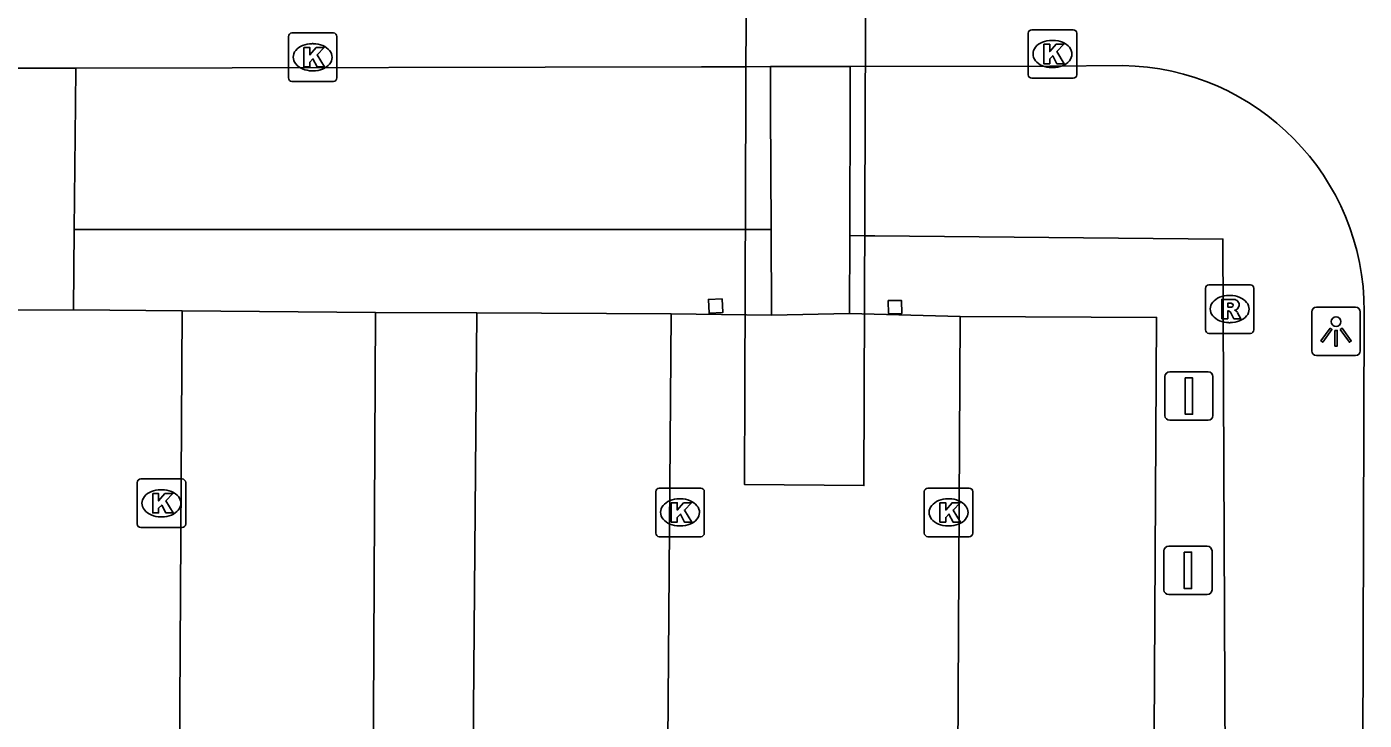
# Model space of a CAD drawing. Extents: x 161477 to 163040, y 383680 to 384868.
# Drawn here: x 161861.91 to 161889.46, y 384099.66 to 384113.94 of the extents above; entities that cross this region are included whole.
import ezdxf

# ---------------------------------------------------------------- set-up
doc = ezdxf.new("R2010")
doc.units = 0
for name, color, linetype in [('IMGEO_Dek', 7, 'Continuous'), ('IMGEO_Groenvoorziening', 7, 'Continuous'), ('IMGEO_Kolk', 7, 'Continuous'), ('IMGEO_Lichtpunt', 7, 'Continuous'), ('IMGEO_Parkeervlak_open', 7, 'Continuous'), ('IMGEO_Pijler', 7, 'Continuous'), ('IMGEO_Rijbaan_lokaal_open', 7, 'Continuous'), ('IMGEO_Rioolput', 7, 'Continuous'), ('IMGEO_Verkeersbordpaal', 7, 'Continuous'), ('IMGEO_Voetpad_gesloten', 7, 'Continuous'), ('IMGEO_Voetpad_open', 7, 'Continuous')]:
    doc.layers.add(name, color=color, linetype=linetype)

msp = doc.modelspace()

# ---------------------------------------------------------------- linework, layer by layer
at = {"layer": 'IMGEO_Dek'}
msp.add_lwpolyline([(161879.273, 384136.604), (161876.803, 384136.603), (161876.693, 384104.521), (161879.156, 384104.495)], close=True, dxfattribs=at)
at = {"layer": 'IMGEO_Groenvoorziening'}
for points in [[(161877.245, 384109.77), (161876.711, 384109.77), (161876.209, 384109.77), (161863.262, 384109.77), (161862.887, 384109.77)], [(161878.863, 384109.643), (161879.175, 384109.64), (161879.379, 384109.638), (161886.549, 384109.572), (161886.651, 384086.418), (161886.653, 384085.9)], [(161876.234, 384108.344), (161876.249, 384108.061), (161875.966, 384108.046), (161875.951, 384108.329), (161876.234, 384108.344)], [(161879.661, 384108.033), (161879.656, 384108.306), (161879.929, 384108.311), (161879.934, 384108.038), (161879.661, 384108.033)]]:
    msp.add_lwpolyline(points, dxfattribs=at)
at = {"layer": 'IMGEO_Kolk'}
for p, q in [((161867.299, 384112.891), (161867.299, 384113.743)), ((161867.374, 384113.817), (161868.226, 384113.817)), ((161868.3, 384113.743), (161868.3, 384112.891)), ((161882.538, 384112.958), (161882.538, 384113.81)), ((161882.613, 384113.884), (161883.465, 384113.884)), ((161883.539, 384113.81), (161883.539, 384112.958)), ((161867.787, 384113.597), (161867.812, 384113.597)), ((161883.026, 384113.664), (161883.051, 384113.664)), ((161867.81, 384113.037), (161867.785, 384113.037)), ((161883.465, 384112.884), (161882.613, 384112.884)), ((161883.049, 384113.104), (161883.024, 384113.104)), ((161868.226, 384112.817), (161867.374, 384112.817)), ((161864.259, 384104.632), (161865.111, 384104.632)), ((161864.184, 384103.706), (161864.184, 384104.558)), ((161864.672, 384104.412), (161864.697, 384104.412)), ((161865.185, 384104.558), (161865.185, 384103.706)), ((161874.866, 384103.518), (161874.866, 384104.37)), ((161874.941, 384104.444), (161875.793, 384104.444)), ((161875.867, 384104.37), (161875.867, 384103.518)), ((161880.398, 384103.518), (161880.398, 384104.37)), ((161880.473, 384104.444), (161881.325, 384104.444)), ((161881.399, 384104.37), (161881.399, 384103.518)), ((161875.354, 384104.224), (161875.379, 384104.224)), ((161880.886, 384104.224), (161880.911, 384104.224)), ((161864.695, 384103.852), (161864.67, 384103.852)), ((161865.111, 384103.632), (161864.259, 384103.632)), ((161875.377, 384103.664), (161875.352, 384103.664)), ((161880.909, 384103.664), (161880.884, 384103.664)), ((161875.793, 384103.444), (161874.941, 384103.444)), ((161881.325, 384103.444), (161880.473, 384103.444))]:
    msp.add_line(p, q, dxfattribs=at)
for points in [[(161867.299, 384112.891), (161867.299, 384113.743)], [(161867.374, 384113.817), (161868.226, 384113.817)], [(161868.3, 384113.743), (161868.3, 384112.891)], [(161882.538, 384112.958), (161882.538, 384113.81)], [(161882.613, 384113.884), (161883.465, 384113.884)], [(161883.539, 384113.81), (161883.539, 384112.958)], [(161867.62, 384113.517), (161867.743, 384113.517), (161867.743, 384113.366), (161867.873, 384113.517), (161868.037, 384113.517), (161867.891, 384113.366), (161868.044, 384113.117), (161867.892, 384113.117), (161867.807, 384113.281), (161867.743, 384113.214), (161867.743, 384113.117), (161867.62, 384113.117), (161867.62, 384113.517)], [(161882.859, 384113.584), (161882.982, 384113.584), (161882.982, 384113.433), (161883.112, 384113.584), (161883.276, 384113.584), (161883.13, 384113.433), (161883.283, 384113.184), (161883.131, 384113.184), (161883.046, 384113.348), (161882.982, 384113.281), (161882.982, 384113.184), (161882.859, 384113.184), (161882.859, 384113.584)], [(161883.465, 384112.884), (161882.613, 384112.884)], [(161868.226, 384112.817), (161867.374, 384112.817)], [(161864.259, 384104.632), (161865.111, 384104.632)], [(161864.184, 384103.706), (161864.184, 384104.558)], [(161865.185, 384104.558), (161865.185, 384103.706)], [(161874.866, 384103.518), (161874.866, 384104.37)], [(161874.941, 384104.444), (161875.793, 384104.444)], [(161875.867, 384104.37), (161875.867, 384103.518)], [(161880.398, 384103.518), (161880.398, 384104.37)], [(161880.473, 384104.444), (161881.325, 384104.444)], [(161881.399, 384104.37), (161881.399, 384103.518)], [(161864.505, 384104.332), (161864.628, 384104.332), (161864.628, 384104.181), (161864.758, 384104.332), (161864.922, 384104.332), (161864.776, 384104.181), (161864.929, 384103.932), (161864.777, 384103.932), (161864.692, 384104.096), (161864.628, 384104.029), (161864.628, 384103.932), (161864.505, 384103.932), (161864.505, 384104.332)], [(161875.187, 384104.144), (161875.31, 384104.144), (161875.31, 384103.993), (161875.44, 384104.144), (161875.604, 384104.144), (161875.458, 384103.993), (161875.611, 384103.744), (161875.459, 384103.744), (161875.374, 384103.908), (161875.31, 384103.841), (161875.31, 384103.744), (161875.187, 384103.744), (161875.187, 384104.144)], [(161880.719, 384104.144), (161880.842, 384104.144), (161880.842, 384103.993), (161880.972, 384104.144), (161881.136, 384104.144), (161880.99, 384103.993), (161881.143, 384103.744), (161880.991, 384103.744), (161880.906, 384103.908), (161880.842, 384103.841), (161880.842, 384103.744), (161880.719, 384103.744), (161880.719, 384104.144)], [(161865.111, 384103.632), (161864.259, 384103.632)], [(161875.793, 384103.444), (161874.941, 384103.444)], [(161881.325, 384103.444), (161880.473, 384103.444)]]:
    msp.add_lwpolyline(points, dxfattribs=at)
for centre, start, end in [((161867.376, 384113.741), 91.552, 178.448), ((161867.376, 384113.741), 91.552, 178.448), ((161868.224, 384113.741), 1.552, 88.448), ((161868.224, 384113.741), 1.552, 88.448), ((161882.615, 384113.808), 91.552, 178.448), ((161882.615, 384113.808), 91.552, 178.448), ((161883.463, 384113.808), 1.552, 88.448), ((161883.463, 384113.808), 1.552, 88.448), ((161867.376, 384112.893), 181.552, 268.448), ((161867.376, 384112.893), 181.552, 268.448), ((161868.224, 384112.893), 271.552, 358.448), ((161868.224, 384112.893), 271.552, 358.448), ((161882.615, 384112.96), 181.552, 268.448), ((161882.615, 384112.96), 181.552, 268.448), ((161883.463, 384112.96), 271.552, 358.448), ((161883.463, 384112.96), 271.552, 358.448), ((161864.261, 384104.556), 91.552, 178.448), ((161864.261, 384104.556), 91.552, 178.448), ((161865.109, 384104.556), 1.552, 88.448), ((161865.109, 384104.556), 1.552, 88.448), ((161874.943, 384104.368), 91.552, 178.448), ((161874.943, 384104.368), 91.552, 178.448), ((161875.791, 384104.368), 1.552, 88.448), ((161875.791, 384104.368), 1.552, 88.448), ((161880.475, 384104.368), 91.552, 178.448), ((161880.475, 384104.368), 91.552, 178.448), ((161881.323, 384104.368), 1.552, 88.448), ((161881.323, 384104.368), 1.552, 88.448), ((161864.261, 384103.708), 181.552, 268.448), ((161864.261, 384103.708), 181.552, 268.448), ((161865.109, 384103.708), 271.552, 358.448), ((161865.109, 384103.708), 271.552, 358.448), ((161874.943, 384103.52), 181.552, 268.448), ((161874.943, 384103.52), 181.552, 268.448), ((161875.791, 384103.52), 271.552, 358.448), ((161875.791, 384103.52), 271.552, 358.448), ((161880.475, 384103.52), 181.552, 268.448), ((161880.475, 384103.52), 181.552, 268.448), ((161881.323, 384103.52), 271.552, 358.448), ((161881.323, 384103.52), 271.552, 358.448)]:
    msp.add_arc(centre, 0.0765, start, end, dxfattribs=at)
for centre, major_axis, ratio, start_param, end_param in [((161867.786, 384113.317), (-0.387, 0.002), 0.722429, 4.712389, 7.853982), ((161867.811, 384113.317), (-0.39, 0.002), 0.717154, 1.570796, 4.712389), ((161883.025, 384113.384), (-0.387, 0.002), 0.722429, 4.712389, 7.853982), ((161883.05, 384113.384), (-0.39, 0.002), 0.717154, 1.570796, 4.712389), ((161864.671, 384104.132), (-0.387, 0.002), 0.722429, 4.712389, 7.853982), ((161864.696, 384104.132), (-0.39, 0.002), 0.717154, 1.570796, 4.712389), ((161875.353, 384103.944), (-0.387, 0.002), 0.722429, 4.712389, 7.853982), ((161875.378, 384103.944), (-0.39, 0.002), 0.717154, 1.570796, 4.712389), ((161880.885, 384103.944), (-0.387, 0.002), 0.722429, 4.712389, 7.853982), ((161880.91, 384103.944), (-0.39, 0.002), 0.717154, 1.570796, 4.712389)]:
    msp.add_ellipse(centre, major_axis=major_axis, ratio=ratio, start_param=start_param, end_param=end_param, dxfattribs=at)
at = {"layer": 'IMGEO_Lichtpunt'}
for p, q in [((161888.382, 384108.075), (161888.382, 384107.268)), ((161888.382, 384108.075), (161888.382, 384107.268)), ((161889.284, 384108.17), (161888.476, 384108.17)), ((161889.284, 384108.17), (161888.476, 384108.17)), ((161889.378, 384107.268), (161889.378, 384108.075)), ((161889.378, 384107.268), (161889.378, 384108.075)), ((161888.476, 384107.174), (161889.284, 384107.174)), ((161888.476, 384107.174), (161889.284, 384107.174))]:
    msp.add_line(p, q, dxfattribs=at)
for points in [[(161888.756, 384107.739), (161888.795, 384107.711), (161888.607, 384107.449), (161888.569, 384107.476), (161888.756, 384107.739)], [(161888.858, 384107.691), (161888.905, 384107.691), (161888.905, 384107.369), (161888.858, 384107.369), (161888.858, 384107.691)], [(161888.968, 384107.711), (161889.006, 384107.738), (161889.193, 384107.476), (161889.154, 384107.448), (161888.968, 384107.711)]]:
    msp.add_lwpolyline(points, dxfattribs=at)
msp.add_circle((161888.881, 384107.873), 0.0994, dxfattribs=at)
for centre, start, end in [((161888.476, 384108.075), 90, 180), ((161888.476, 384108.075), 90, 180), ((161889.284, 384108.075), 0, 90), ((161889.284, 384108.075), 0, 90), ((161888.476, 384107.268), 180, 270), ((161888.476, 384107.268), 180, 270), ((161889.284, 384107.268), 270, 0), ((161889.284, 384107.268), 270, 360)]:
    msp.add_arc(centre, 0.0946, start, end, dxfattribs=at)
at = {"layer": 'IMGEO_Parkeervlak_open'}
for points in [[(161865.109, 384108.094), (161869.092, 384108.06)], [(161869.092, 384108.06), (161868.986, 384086.03)], [(161869.092, 384108.06), (161871.18, 384108.052)], [(161870.995, 384086), (161871.18, 384108.052)], [(161871.18, 384108.052), (161875.182, 384108.036)], [(161881.137, 384107.98), (161885.184, 384107.959), (161885.057, 384085.903)]]:
    msp.add_lwpolyline(points, dxfattribs=at)
at = {"layer": 'IMGEO_Pijler'}
for points in [[(161876.234, 384108.344), (161875.951, 384108.329), (161875.966, 384108.046), (161876.249, 384108.061)], [(161879.929, 384108.311), (161879.656, 384108.306), (161879.661, 384108.033), (161879.934, 384108.038)]]:
    msp.add_lwpolyline(points, close=True, dxfattribs=at)
at = {"layer": 'IMGEO_Rijbaan_lokaal_open'}
for points in [[(161861.227, 384113.093), (161862.92, 384113.093)], [(161862.92, 384113.093), (161875.81, 384113.122), (161876.723, 384113.123), (161877.229, 384113.124)], [(161877.229, 384113.124), (161878.874, 384113.126)], [(161878.874, 384113.126), (161882.985, 384113.134), (161884.487, 384113.144)], [(161861.241, 384108.112), (161862.871, 384108.116)], [(161862.871, 384108.116), (161865.109, 384108.094)], [(161865.109, 384108.094), (161864.979, 384086.045), (161868.986, 384086.03)], [(161870.995, 384086), (161875.01, 384085.96), (161875.182, 384108.036)], [(161875.182, 384108.036), (161877.253, 384108.003)], [(161878.857, 384108.039), (161877.253, 384108.003)], [(161878.857, 384108.039), (161881.137, 384107.98)], [(161881.137, 384107.98), (161881.02, 384085.94), (161885.057, 384085.903)], [(161889.461, 384108.083), (161889.428, 384096.718), (161889.421, 384094.252), (161889.419, 384093.504), (161889.329, 384087.834)]]:
    msp.add_lwpolyline(points, dxfattribs=at)
msp.add_arc((161884.414, 384108.098), 5.047, 359.8314, 89.1752, dxfattribs=at)
at = {"layer": 'IMGEO_Rioolput'}
for p, q in [((161886.188, 384107.705), (161886.188, 384108.557)), ((161886.263, 384108.631), (161887.115, 384108.631)), ((161887.189, 384108.557), (161887.189, 384107.705)), ((161886.676, 384108.411), (161886.701, 384108.411)), ((161886.699, 384107.851), (161886.674, 384107.851)), ((161887.115, 384107.631), (161886.263, 384107.631))]:
    msp.add_line(p, q, dxfattribs=at)
for points in [[(161886.188, 384107.705), (161886.188, 384108.557)], [(161886.263, 384108.631), (161887.115, 384108.631)], [(161887.189, 384108.557), (161887.189, 384107.705)], [(161886.777, 384108.329), (161886.525, 384108.331), (161886.525, 384107.931)], [(161886.703, 384108.25), (161886.649, 384108.25), (161886.649, 384108.169)], [(161886.525, 384107.931), (161886.649, 384107.931), (161886.649, 384108.093), (161886.66, 384108.093)], [(161886.649, 384108.169), (161886.701, 384108.169)], [(161886.707, 384108.064), (161886.778, 384107.931), (161886.918, 384107.931), (161886.853, 384108.057)], [(161887.115, 384107.631), (161886.263, 384107.631)]]:
    msp.add_lwpolyline(points, dxfattribs=at)
for centre, radius, start, end in [((161886.265, 384108.555), 0.0765, 91.552, 178.448), ((161886.265, 384108.555), 0.0765, 91.552, 178.448), ((161887.113, 384108.555), 0.0765, 1.552, 88.448), ((161887.113, 384108.555), 0.0765, 1.552, 88.448), ((161886.709, 384108.154), 0.0964, 77.0061, 93.1865), ((161886.723, 384108.211), 0.0378, 276.6634, 79.6772), ((161886.776, 384108.219), 0.109, 350.3612, 89.416), ((161886.774, 384108.219), 0.112, 277.5842, 350.9817), ((161886.659, 384108.04), 0.0533, 26.0293, 88.6989), ((161886.685, 384108.358), 0.19, 274.7715, 282.9687), ((161886.758, 384108.004), 0.108, 29.5134, 73.7905), ((161886.265, 384107.707), 0.0765, 181.552, 268.448), ((161886.265, 384107.707), 0.0765, 181.552, 268.448), ((161887.113, 384107.707), 0.0765, 271.552, 358.448), ((161887.113, 384107.707), 0.0765, 271.552, 358.448)]:
    msp.add_arc(centre, radius, start, end, dxfattribs=at)
for centre, major_axis, ratio, start_param, end_param in [((161886.675, 384108.131), (-0.387, 0.002), 0.722429, 4.712389, 7.853982), ((161886.7, 384108.131), (-0.39, 0.002), 0.717154, 1.570796, 4.712389)]:
    msp.add_ellipse(centre, major_axis=major_axis, ratio=ratio, start_param=start_param, end_param=end_param, dxfattribs=at)
at = {"layer": 'IMGEO_Verkeersbordpaal'}
for p, q in [((161885.455, 384106.84), (161886.245, 384106.84)), ((161886.245, 384106.84), (161885.455, 384106.84)), ((161885.355, 384105.94), (161885.355, 384106.74)), ((161885.355, 384106.74), (161885.355, 384105.94)), ((161886.345, 384106.74), (161886.345, 384105.94)), ((161886.345, 384105.94), (161886.345, 384106.74)), ((161886.245, 384105.84), (161885.455, 384105.84)), ((161885.455, 384105.84), (161886.245, 384105.84)), ((161885.435, 384103.25), (161886.225, 384103.25)), ((161886.225, 384103.25), (161885.435, 384103.25)), ((161885.335, 384102.35), (161885.335, 384103.15)), ((161885.335, 384103.15), (161885.335, 384102.35)), ((161886.325, 384103.15), (161886.325, 384102.35)), ((161886.325, 384102.35), (161886.325, 384103.15)), ((161886.225, 384102.25), (161885.435, 384102.25)), ((161885.435, 384102.25), (161886.225, 384102.25))]:
    msp.add_line(p, q, dxfattribs=at)
for points in [[(161885.775, 384106.715), (161885.925, 384106.715), (161885.925, 384105.965), (161885.775, 384105.965), (161885.775, 384106.715)], [(161885.755, 384103.125), (161885.905, 384103.125), (161885.905, 384102.375), (161885.755, 384102.375), (161885.755, 384103.125)]]:
    msp.add_lwpolyline(points, dxfattribs=at)
for centre, start, end in [((161885.455, 384106.74), 90, 180), ((161885.455, 384106.74), 90, 180), ((161886.245, 384106.74), 0, 90), ((161886.245, 384106.74), 360, 90), ((161885.455, 384105.94), 180, 270), ((161885.455, 384105.94), 180, 270), ((161886.245, 384105.94), 270, 0), ((161886.245, 384105.94), 270, 0), ((161885.435, 384103.15), 90, 180), ((161885.435, 384103.15), 90, 180), ((161886.225, 384103.15), 0, 90), ((161886.225, 384103.15), 360, 90), ((161885.435, 384102.35), 180, 270), ((161885.435, 384102.35), 180, 270), ((161886.225, 384102.35), 270, 0), ((161886.225, 384102.35), 270, 0)]:
    msp.add_arc(centre, 0.1, start, end, dxfattribs=at)
at = {"layer": 'IMGEO_Voetpad_gesloten'}
msp.add_lwpolyline([(161876.803, 384136.603), (161876.693, 384104.521), (161879.156, 384104.495), (161879.273, 384136.604), (161876.803, 384136.603)], dxfattribs=at)
at = {"layer": 'IMGEO_Voetpad_open'}
for points in [[(161862.92, 384113.093), (161862.913, 384112.348), (161862.887, 384109.77)], [(161877.245, 384109.77), (161877.233, 384112.255), (161877.229, 384113.124)], [(161878.874, 384113.126), (161878.872, 384112.518), (161878.863, 384109.643)], [(161862.887, 384109.77), (161862.871, 384108.116)], [(161877.253, 384108.003), (161877.245, 384109.77)], [(161878.863, 384109.643), (161878.857, 384108.039)]]:
    msp.add_lwpolyline(points, dxfattribs=at)

doc.saveas('drawing.dxf')
